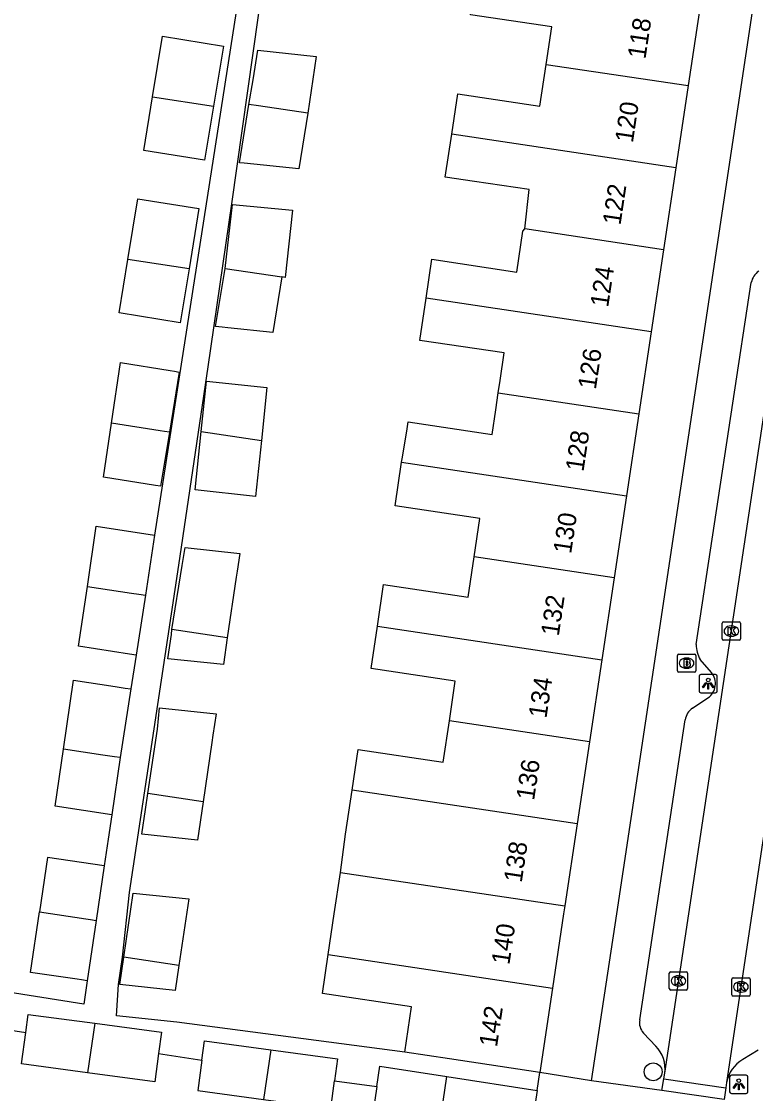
# Model space of a CAD drawing. Extents: x 163010 to 163853, y 382793 to 383982.
# Drawn here: x 163641.3 to 163681.5, y 383240.2 to 383298.9 of the extents above; entities that cross this region are included whole.
import ezdxf

# ---------------------------------------------------------------- set-up
doc = ezdxf.new("R2010")
doc.units = 0
for name, color, linetype in [('IMGEO_Boom', 7, 'Continuous'), ('IMGEO_Brandkraan', 7, 'Continuous'), ('IMGEO_Kolk', 7, 'Continuous'), ('IMGEO_Lichtpunt', 7, 'Continuous'), ('IMGEO_Pand', 7, 'Continuous'), ('IMGEO_Pand_nummerreeks', 7, 'Continuous'), ('IMGEO_Rijbaan_lokaal_open', 7, 'Continuous'), ('IMGEO_Voetpad_open', 7, 'Continuous')]:
    doc.layers.add(name, color=color, linetype=linetype)

msp = doc.modelspace()

# ---------------------------------------------------------------- linework, layer by layer
at = {"layer": 'IMGEO_Boom'}
msp.add_circle((163675.846, 383241.347), 0.489, dxfattribs=at)
at = {"layer": 'IMGEO_Brandkraan'}
for p, q in [((163677.177, 383263.304), (163677.177, 383264.156)), ((163677.252, 383264.23), (163678.104, 383264.23)), ((163677.665, 383264.01), (163677.69, 383264.01)), ((163678.178, 383264.156), (163678.178, 383263.304)), ((163677.688, 383263.45), (163677.663, 383263.45)), ((163678.104, 383263.23), (163677.252, 383263.23))]:
    msp.add_line(p, q, dxfattribs=at)
for points in [[(163677.177, 383263.304), (163677.177, 383264.156)], [(163677.252, 383264.23), (163678.104, 383264.23)], [(163677.525, 383263.93), (163677.525, 383263.53), (163677.738, 383263.53)], [(163677.756, 383263.93), (163677.525, 383263.93)], [(163678.178, 383264.156), (163678.178, 383263.304)], [(163677.704, 383263.849), (163677.65, 383263.849), (163677.65, 383263.773)], [(163677.65, 383263.773), (163677.703, 383263.773)], [(163677.712, 383263.697), (163677.65, 383263.697), (163677.65, 383263.616)], [(163677.65, 383263.616), (163677.712, 383263.616)], [(163678.104, 383263.23), (163677.252, 383263.23)]]:
    msp.add_lwpolyline(points, dxfattribs=at)
for centre, radius, start, end in [((163677.254, 383264.154), 0.0765, 91.55205, 178.44795), ((163677.254, 383264.154), 0.0765, 91.55205, 178.44795), ((163677.76, 383263.785), 0.145, 59.4692, 91.53667), ((163677.785, 383263.832), 0.0922, 285.51372, 58.15012), ((163678.102, 383264.154), 0.0765, 1.55205, 88.44795), ((163678.102, 383264.154), 0.0765, 1.55205, 88.44795), ((163677.254, 383263.306), 0.0765, 181.55205, 268.44795), ((163677.254, 383263.306), 0.0765, 181.55205, 268.44795), ((163677.705, 383263.811), 0.0379, 267.82845, 90.93552), ((163677.713, 383263.656), 0.0404, 269.87594, 90.50774), ((163677.744, 383263.781), 0.251, 268.66757, 293.53466), ((163677.79, 383263.64), 0.105, 301.31148, 78.98903), ((163678.102, 383263.306), 0.0765, 271.55205, 358.44795), ((163678.102, 383263.306), 0.0765, 271.55205, 358.44795)]:
    msp.add_arc(centre, radius, start, end, dxfattribs=at)
for centre, major_axis, ratio, start_param, end_param in [((163677.664, 383263.73), (-0.387, 0.002), 0.722429, 4.712389, 7.853982), ((163677.689, 383263.73), (-0.39, 0.002), 0.717154, 1.570796, 4.712389)]:
    msp.add_ellipse(centre, major_axis=major_axis, ratio=ratio, start_param=start_param, end_param=end_param, dxfattribs=at)
at = {"layer": 'IMGEO_Kolk'}
for p, q in [((163679.627, 383265.062), (163679.627, 383265.914)), ((163679.702, 383265.988), (163680.554, 383265.988)), ((163680.115, 383265.768), (163680.14, 383265.768)), ((163680.628, 383265.914), (163680.628, 383265.062)), ((163680.138, 383265.208), (163680.113, 383265.208)), ((163680.554, 383264.988), (163679.702, 383264.988)), ((163676.73, 383245.901), (163676.73, 383246.753)), ((163676.805, 383246.827), (163677.657, 383246.827)), ((163677.218, 383246.607), (163677.243, 383246.607)), ((163677.731, 383246.753), (163677.731, 383245.901)), ((163680.152, 383245.571), (163680.152, 383246.423)), ((163680.227, 383246.497), (163681.079, 383246.497)), ((163680.64, 383246.277), (163680.665, 383246.277)), ((163681.153, 383246.423), (163681.153, 383245.571)), ((163677.657, 383245.827), (163676.805, 383245.827)), ((163677.241, 383246.047), (163677.216, 383246.047)), ((163680.663, 383245.717), (163680.638, 383245.717)), ((163681.079, 383245.497), (163680.227, 383245.497))]:
    msp.add_line(p, q, dxfattribs=at)
for points in [[(163679.627, 383265.062), (163679.627, 383265.914)], [(163679.702, 383265.988), (163680.554, 383265.988)], [(163679.948, 383265.688), (163680.071, 383265.688), (163680.071, 383265.537), (163680.201, 383265.688), (163680.365, 383265.688), (163680.219, 383265.537), (163680.372, 383265.288), (163680.22, 383265.288), (163680.135, 383265.452), (163680.071, 383265.385), (163680.071, 383265.288), (163679.948, 383265.288), (163679.948, 383265.688)], [(163680.628, 383265.914), (163680.628, 383265.062)], [(163680.554, 383264.988), (163679.702, 383264.988)], [(163676.73, 383245.901), (163676.73, 383246.753)], [(163676.805, 383246.827), (163677.657, 383246.827)], [(163677.051, 383246.527), (163677.174, 383246.527), (163677.174, 383246.376), (163677.304, 383246.527), (163677.468, 383246.527), (163677.322, 383246.376), (163677.475, 383246.127), (163677.323, 383246.127), (163677.238, 383246.291), (163677.174, 383246.224), (163677.174, 383246.127), (163677.051, 383246.127), (163677.051, 383246.527)], [(163677.731, 383246.753), (163677.731, 383245.901)], [(163680.152, 383245.571), (163680.152, 383246.423)], [(163680.227, 383246.497), (163681.079, 383246.497)], [(163681.153, 383246.423), (163681.153, 383245.571)], [(163677.657, 383245.827), (163676.805, 383245.827)], [(163680.473, 383246.197), (163680.596, 383246.197), (163680.596, 383246.046), (163680.726, 383246.197), (163680.89, 383246.197), (163680.744, 383246.046), (163680.897, 383245.797), (163680.745, 383245.797), (163680.66, 383245.961), (163680.596, 383245.894), (163680.596, 383245.797), (163680.473, 383245.797), (163680.473, 383246.197)], [(163681.079, 383245.497), (163680.227, 383245.497)]]:
    msp.add_lwpolyline(points, dxfattribs=at)
for centre, start, end in [((163679.704, 383265.912), 91.55205, 178.44795), ((163679.704, 383265.912), 91.55205, 178.44795), ((163680.552, 383265.912), 1.55205, 88.44795), ((163680.552, 383265.912), 1.55205, 88.44795), ((163679.704, 383265.064), 181.55205, 268.44795), ((163679.704, 383265.064), 181.55205, 268.44795), ((163680.552, 383265.064), 271.55205, 358.44795), ((163680.552, 383265.064), 271.55205, 358.44795), ((163676.807, 383246.751), 91.55205, 178.44795), ((163676.807, 383246.751), 91.55205, 178.44795), ((163677.655, 383246.751), 1.55205, 88.44795), ((163677.655, 383246.751), 1.55205, 88.44795), ((163680.229, 383246.421), 91.55205, 178.44795), ((163680.229, 383246.421), 91.55205, 178.44795), ((163681.077, 383246.421), 1.55205, 88.44795), ((163681.077, 383246.421), 1.55205, 88.44795), ((163676.807, 383245.903), 181.55205, 268.44795), ((163676.807, 383245.903), 181.55205, 268.44795), ((163677.655, 383245.903), 271.55205, 358.44795), ((163677.655, 383245.903), 271.55205, 358.44795), ((163680.229, 383245.573), 181.55205, 268.44795), ((163680.229, 383245.573), 181.55205, 268.44795), ((163681.077, 383245.573), 271.55205, 358.44795), ((163681.077, 383245.573), 271.55205, 358.44795)]:
    msp.add_arc(centre, 0.0765, start, end, dxfattribs=at)
for centre, major_axis, ratio, start_param, end_param in [((163680.114, 383265.488), (-0.387, 0.002), 0.722429, 4.712389, 7.853982), ((163680.139, 383265.488), (-0.39, 0.002), 0.717154, 1.570796, 4.712389), ((163677.217, 383246.327), (-0.387, 0.002), 0.722429, 4.712389, 7.853982), ((163677.242, 383246.327), (-0.39, 0.002), 0.717154, 1.570796, 4.712389), ((163680.639, 383245.997), (-0.387, 0.002), 0.722429, 4.712389, 7.853982), ((163680.664, 383245.997), (-0.39, 0.002), 0.717154, 1.570796, 4.712389)]:
    msp.add_ellipse(centre, major_axis=major_axis, ratio=ratio, start_param=start_param, end_param=end_param, dxfattribs=at)
at = {"layer": 'IMGEO_Lichtpunt'}
for p, q in [((163678.361, 383263.013), (163678.361, 383262.206)), ((163678.361, 383263.013), (163678.361, 383262.206)), ((163679.263, 383263.108), (163678.455, 383263.108)), ((163679.263, 383263.108), (163678.455, 383263.108)), ((163679.357, 383262.206), (163679.357, 383263.013)), ((163679.357, 383262.206), (163679.357, 383263.013)), ((163678.455, 383262.112), (163679.263, 383262.112)), ((163678.455, 383262.112), (163679.263, 383262.112)), ((163680.034, 383241.064), (163680.034, 383240.257)), ((163680.034, 383241.064), (163680.034, 383240.257)), ((163680.936, 383241.159), (163680.128, 383241.159)), ((163680.936, 383241.159), (163680.128, 383241.159)), ((163681.03, 383240.257), (163681.03, 383241.064)), ((163681.03, 383240.257), (163681.03, 383241.064)), ((163680.128, 383240.163), (163680.936, 383240.163)), ((163680.128, 383240.163), (163680.936, 383240.163))]:
    msp.add_line(p, q, dxfattribs=at)
for points in [[(163678.735, 383262.677), (163678.774, 383262.649), (163678.586, 383262.387), (163678.548, 383262.414), (163678.735, 383262.677)], [(163678.837, 383262.629), (163678.884, 383262.629), (163678.884, 383262.307), (163678.837, 383262.307), (163678.837, 383262.629)], [(163678.947, 383262.649), (163678.985, 383262.676), (163679.172, 383262.414), (163679.133, 383262.386), (163678.947, 383262.649)], [(163680.408, 383240.728), (163680.447, 383240.7), (163680.259, 383240.438), (163680.221, 383240.465), (163680.408, 383240.728)], [(163680.51, 383240.68), (163680.557, 383240.68), (163680.557, 383240.358), (163680.51, 383240.358), (163680.51, 383240.68)], [(163680.62, 383240.7), (163680.658, 383240.727), (163680.845, 383240.465), (163680.806, 383240.437), (163680.62, 383240.7)]]:
    msp.add_lwpolyline(points, dxfattribs=at)
for centre in [(163678.86, 383262.811), (163680.533, 383240.862)]:
    msp.add_circle(centre, 0.0994, dxfattribs=at)
for centre, start, end in [((163678.455, 383263.013), 90, 180), ((163678.455, 383263.013), 90, 180), ((163679.263, 383263.013), 0, 90), ((163679.263, 383263.013), 0, 90), ((163678.455, 383262.206), 180, 270), ((163678.455, 383262.206), 180, 270), ((163679.263, 383262.206), 270, 0), ((163679.263, 383262.206), 270, 360), ((163680.128, 383241.064), 90, 180), ((163680.128, 383241.064), 90, 180), ((163680.936, 383241.064), 0, 90), ((163680.936, 383241.064), 0, 90), ((163680.128, 383240.257), 180, 270), ((163680.128, 383240.257), 180, 270), ((163680.936, 383240.257), 270, 0), ((163680.936, 383240.257), 270, 360)]:
    msp.add_arc(centre, 0.0946, start, end, dxfattribs=at)
at = {"layer": 'IMGEO_Pand'}
for points in [[(163669.992, 383296.531), (163670.3, 383298.582), (163665.839, 383299.251), (163666.207, 383301.704)], [(163678.43, 383299.85), (163677.757, 383295.368)], [(163648.428, 383294.752), (163648.972, 383298.083), (163652.311, 383297.537), (163651.773, 383294.246)], [(163653.715, 383294.339), (163653.935, 383295.683), (163654.202, 383297.309), (163657.393, 383296.973), (163656.94, 383293.855)], [(163664.817, 383292.711), (163665.147, 383294.915), (163669.648, 383294.24), (163669.992, 383296.531)], [(163669.992, 383296.531), (163677.757, 383295.368)], [(163677.757, 383295.368), (163677.082, 383290.874)], [(163651.773, 383294.246), (163651.287, 383291.277), (163647.949, 383291.823), (163648.428, 383294.752)], [(163648.428, 383294.752), (163651.773, 383294.246)], [(163656.94, 383293.855), (163656.44, 383290.806), (163653.455, 383291.12), (163653.193, 383291.148), (163653.715, 383294.339)], [(163656.94, 383293.855), (163654.235, 383294.261), (163653.715, 383294.339)], [(163668.823, 383287.517), (163669.049, 383289.67), (163666.07, 383290.117), (163664.464, 383290.358), (163664.817, 383292.711)], [(163677.082, 383290.874), (163664.817, 383292.711)], [(163677.082, 383290.874), (163676.407, 383286.381)], [(163647.086, 383285.845), (163647.63, 383289.175), (163650.969, 383288.629), (163650.431, 383285.339)], [(163652.411, 383285.354), (163652.818, 383288.858), (163656.09, 383288.539), (163655.703, 383284.86), (163655.52, 383284.887)], [(163663.417, 383283.732), (163663.735, 383285.854), (163668.374, 383285.159), (163668.708, 383287.389), (163668.823, 383287.517)], [(163676.407, 383286.381), (163668.823, 383287.517)], [(163676.407, 383286.381), (163675.732, 383281.887)], [(163650.431, 383285.339), (163649.945, 383282.369), (163646.607, 383282.915), (163647.086, 383285.845)], [(163650.431, 383285.339), (163647.086, 383285.845)], [(163655.52, 383284.887), (163655.021, 383281.837), (163652.554, 383282.097), (163652.24, 383282.13), (163651.889, 383282.166), (163652.411, 383285.354)], [(163652.411, 383285.354), (163655.52, 383284.887)], [(163667.364, 383278.545), (163667.464, 383279.211), (163667.691, 383280.723), (163663.069, 383281.416), (163663.417, 383283.732)], [(163675.732, 383281.887), (163663.417, 383283.732)], [(163675.732, 383281.887), (163675.057, 383277.393)], [(163646.185, 383276.87), (163646.676, 383280.205), (163649.406, 383279.758), (163649.628, 383279.722), (163649.892, 383279.679), (163649.354, 383276.391)], [(163651.1, 383276.425), (163651.389, 383279.174), (163654.697, 383278.826), (163654.392, 383275.93)], [(163662.073, 383274.743), (163662.101, 383274.932), (163662.355, 383276.442), (163662.431, 383276.95), (163667.028, 383276.261), (163667.231, 383277.615), (163667.364, 383278.545)], [(163667.364, 383278.545), (163675.057, 383277.393)], [(163675.057, 383277.393), (163674.382, 383272.9)], [(163649.354, 383276.391), (163648.869, 383273.419), (163648.604, 383273.462), (163645.752, 383273.929), (163646.185, 383276.87)], [(163649.354, 383276.391), (163649.09, 383276.431), (163648.853, 383276.467), (163646.185, 383276.87)], [(163654.392, 383275.93), (163654.07, 383272.87), (163650.763, 383273.218), (163651.1, 383276.425)], [(163651.1, 383276.425), (163654.392, 383275.93)], [(163666.041, 383269.554), (163666.356, 383271.65), (163661.713, 383272.346), (163662.073, 383274.743)], [(163662.073, 383274.743), (163674.382, 383272.9)], [(163674.382, 383272.9), (163673.707, 383268.406)], [(163644.869, 383267.936), (163645.356, 383271.243), (163648.55, 383270.749)], [(163648.55, 383270.749), (163648.04, 383267.457)], [(163649.495, 383265.576), (163650.061, 383269.088), (163650.212, 383270.063), (163653.211, 383269.747), (163653.067, 383268.771), (163653.019, 383268.448), (163652.529, 383265.12)], [(163660.745, 383265.752), (163661.088, 383268.041), (163665.71, 383267.348), (163666.041, 383269.554)], [(163673.707, 383268.406), (163666.041, 383269.554)], [(163673.707, 383268.406), (163673.032, 383263.912)], [(163647.531, 383264.172), (163647.179, 383264.226), (163644.386, 383264.658), (163644.869, 383267.936)], [(163644.869, 383267.936), (163647.274, 383267.573), (163647.688, 383267.51), (163648.04, 383267.457)], [(163648.04, 383267.457), (163647.531, 383264.172)], [(163664.685, 383260.568), (163665.012, 383262.748), (163660.398, 383263.44), (163660.745, 383265.752)], [(163660.745, 383265.752), (163673.032, 383263.912)], [(163652.529, 383265.12), (163652.313, 383263.657), (163649.271, 383263.977), (163649.466, 383265.296), (163649.495, 383265.576)], [(163652.529, 383265.12), (163649.495, 383265.576)], [(163673.032, 383263.912), (163672.357, 383259.419)], [(163643.556, 383259.024), (163644.113, 383262.803), (163646.394, 383262.45), (163646.929, 383262.367), (163647.244, 383262.318)], [(163647.244, 383262.318), (163646.661, 383258.555)], [(163648.183, 383256.597), (163648.701, 383260.115), (163648.824, 383261.284), (163651.915, 383260.959), (163651.743, 383259.795), (163651.682, 383259.377), (163651.204, 383256.142)], [(163659.363, 383256.77), (163659.698, 383259.004), (163664.346, 383258.307), (163664.685, 383260.568)], [(163672.357, 383259.419), (163664.685, 383260.568)], [(163672.357, 383259.419), (163671.682, 383254.926)], [(163646.198, 383255.416), (163643.096, 383255.896), (163643.556, 383259.024)], [(163646.661, 383258.555), (163646.346, 383258.603), (163645.709, 383258.699), (163643.556, 383259.024)], [(163646.661, 383258.555), (163646.198, 383255.416)], [(163651.204, 383256.142), (163650.894, 383254.04), (163647.853, 383254.36), (163648.054, 383255.723), (163648.183, 383256.597)], [(163651.204, 383256.142), (163648.183, 383256.597)], [(163658.729, 383252.27), (163659.002, 383254.363), (163659.363, 383256.77)], [(163671.682, 383254.926), (163659.363, 383256.77)], [(163671.682, 383254.926), (163671.007, 383250.432)], [(163645.787, 383252.624), (163642.681, 383253.082), (163642.244, 383250.113)], [(163645.787, 383252.624), (163645.347, 383249.643)], [(163658.054, 383247.777), (163658.388, 383250), (163658.729, 383252.27)], [(163658.729, 383252.27), (163660.32, 383252.032), (163671.007, 383250.432)], [(163646.858, 383247.619), (163647.377, 383251.138), (163650.419, 383250.818), (163649.88, 383247.164)], [(163671.007, 383250.432), (163670.942, 383250), (163670.331, 383245.933)], [(163644.859, 383246.335), (163644.55, 383246.381), (163644.304, 383246.417), (163641.755, 383246.793), (163642.244, 383250.113)], [(163642.244, 383250.113), (163644.777, 383249.729), (163645.038, 383249.69), (163645.347, 383249.643)], [(163645.347, 383249.643), (163644.859, 383246.335)], [(163649.88, 383247.164), (163649.68, 383245.808), (163646.638, 383246.128), (163646.638, 383246.13), (163646.858, 383247.619)], [(163649.88, 383247.164), (163646.858, 383247.619)], [(163662.245, 383242.425), (163662.617, 383244.901), (163657.732, 383245.634), (163658.054, 383247.777)], [(163658.054, 383247.777), (163670.331, 383245.933)], [(163670.331, 383245.933), (163669.638, 383241.316)], [(163641.495, 383243.496), (163641.629, 383244.494), (163645.273, 383244.006)], [(163645.273, 383244.006), (163644.865, 383241.294)], [(163645.273, 383244.006), (163648.917, 383243.518), (163648.761, 383242.355)], [(163644.865, 383241.294), (163641.265, 383241.776), (163641.495, 383243.496)], [(163651.131, 383241.993), (163651.271, 383243.036), (163654.915, 383242.548)], [(163648.761, 383242.355), (163648.553, 383240.801), (163644.865, 383241.294)], [(163654.915, 383242.548), (163654.507, 383239.836)], [(163654.915, 383242.548), (163658.559, 383242.06), (163658.398, 383240.86)], [(163669.638, 383241.316), (163664.694, 383242.058), (163662.245, 383242.425)], [(163651.131, 383241.993), (163650.907, 383240.318), (163654.507, 383239.836)], [(163660.72, 383240.549), (163660.888, 383241.647), (163664.555, 383241.085)], [(163664.162, 383238.475), (163664.555, 383241.085)], [(163664.555, 383241.085), (163669.487, 383240.33)], [(163654.507, 383239.836), (163658.195, 383239.343), (163658.398, 383240.86)], [(163660.72, 383240.549), (163660.489, 383239.038), (163664.162, 383238.475)], [(163669.487, 383240.33), (163669.088, 383237.721)]]:
    msp.add_lwpolyline(points, dxfattribs=at)
at = {"layer": 'IMGEO_Rijbaan_lokaal_open'}
for points in [[(163676.485, 383241.271), (163677.8, 383250), (163682.735, 383282.763), (163683.352, 383286.868)], [(163686.716, 383286.461), (163681.251, 383250), (163679.869, 383240.759)], [(163676.429, 383240.958), (163676.485, 383241.271)], [(163676.315, 383240.328), (163676.429, 383240.958)], [(163676.429, 383240.958), (163679.828, 383240.462)], [(163679.828, 383240.462), (163679.739, 383239.828)], [(163679.869, 383240.759), (163679.828, 383240.462)], [(163679.739, 383239.828), (163676.315, 383240.328)]]:
    msp.add_lwpolyline(points, dxfattribs=at)
at = {"layer": 'IMGEO_Voetpad_open'}
for points in [[(163662.245, 383242.425), (163649.766, 383244.072), (163646.459, 383244.42), (163646.572, 383246.132), (163646.796, 383247.628), (163647.168, 383251.16), (163648.518, 383260.134), (163649.867, 383269.108), (163651.472, 383279.957), (163652.783, 383288.887), (163654.815, 383303.364), (163654.924, 383303.349), (163666.207, 383301.704)], [(163653.376, 383303.437), (163653.627, 383303.427), (163648.55, 383270.749)], [(163672.477, 383240.858), (163673.851, 383250), (163681.279, 383299.422)], [(163678.207, 383264.752), (163681.214, 383284.587)], [(163647.531, 383264.172), (163647.244, 383262.318)], [(163679.041, 383263.214), (163678.422, 383263.937)], [(163678.002, 383261.27), (163678.847, 383261.835)], [(163675.111, 383244.197), (163675.989, 383250), (163677.595, 383260.623)], [(163646.198, 383255.416), (163646.002, 383254.084), (163645.787, 383252.624)], [(163644.859, 383246.335), (163644.672, 383245.046), (163628.784, 383247.565)], [(163639.126, 383243.857), (163641.495, 383243.496)], [(163675.985, 383242.754), (163675.309, 383243.468)], [(163648.761, 383242.355), (163651.131, 383241.993)], [(163681.597, 383242.531), (163680.75, 383242.02)], [(163669.487, 383240.33), (163669.638, 383241.316)], [(163672.477, 383240.858), (163669.638, 383241.316)], [(163658.398, 383240.86), (163660.72, 383240.549)], [(163676.315, 383240.328), (163672.477, 383240.858)]]:
    msp.add_lwpolyline(points, dxfattribs=at)
for centre, radius, start, end in [((163682.205, 383284.374), 1.013, 125.03153, 167.88888), ((163679.704, 383264.711), 1.498, 178.43464, 211.12168), ((163678.314, 383262.613), 0.943, 304.41192, 39.57225), ((163678.554, 383260.471), 0.971, 124.64637, 171.00915), ((163675.96, 383244.036), 0.864, 169.26422, 221.12628), ((163674.703, 383241.496), 1.796, 352.79807, 44.46545), ((163681.664, 383240.443), 1.823, 120.105, 170.0147)]:
    msp.add_arc(centre, radius, start, end, dxfattribs=at)

# ---------------------------------------------------------------- texts
at = {"layer": 'IMGEO_Pand_nummerreeks'}
for s, rotation, p in [('118', 81.45741, (163675.422, 383296.793)), ('120', 81.45784, (163674.733, 383292.202)), ('122', 81.45741, (163674.055, 383287.693)), ('124', 81.45741, (163673.38, 383283.193)), ('126', 81.45741, (163672.704, 383278.69)), ('128', 81.45741, (163672.027, 383274.191)), ('130', 81.45784, (163671.351, 383269.689)), ('132', 81.45784, (163670.674, 383265.18)), ('134', 81.45784, (163669.999, 383260.68)), ('136', 81.45784, (163669.322, 383256.177)), ('138', 81.45741, (163668.646, 383251.678)), ('140', 81.45741, (163667.97, 383247.176)), ('142', 81.45784, (163667.292, 383242.667))]:
    msp.add_text(s, height=1, rotation=rotation, dxfattribs=at).set_placement(p)

doc.saveas('drawing.dxf')
